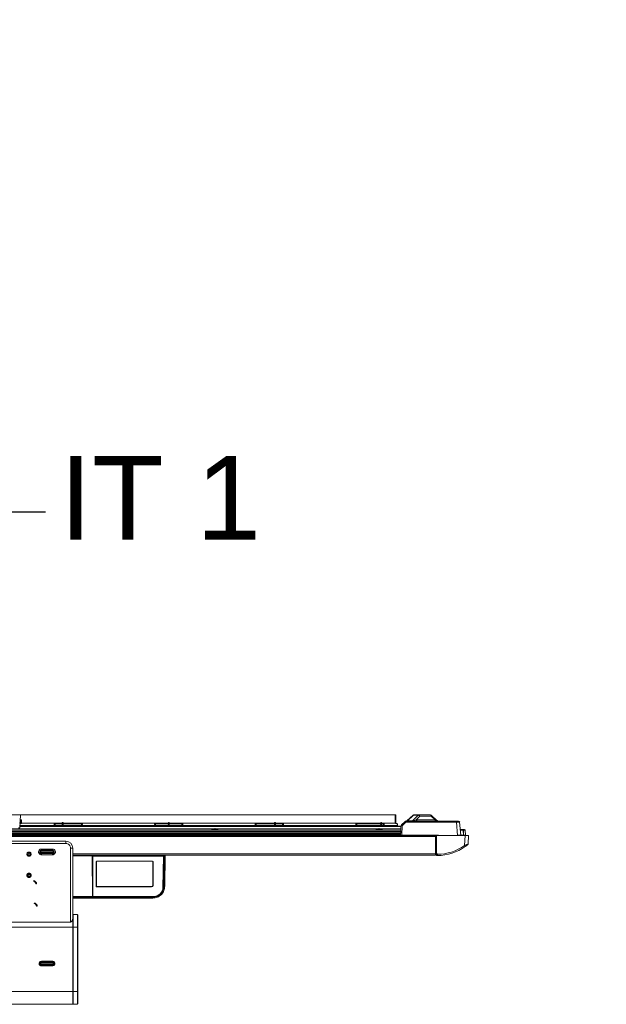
# Model space of a CAD drawing. Header units: millimetres. Extents: x 40090 to 187415, y -53271 to 40260.
# Tile 402 of 406: x 141892 to 142941, y 33499 to 35263. Entities that reach past the tile are written whole.
import ezdxf

# ---------------------------------------------------------------- set-up
doc = ezdxf.new("R2010")
doc.units = ezdxf.units.MM
for name, color, linetype in [('AVM_nárokLAN', 30, 'Continuous'), ('AVM_projekce', 240, 'Continuous'), ('AVM_reproduktor', 6, 'Continuous'), ('AVM_sp_230VAC', 170, 'Continuous')]:
    doc.layers.add(name, color=color, linetype=linetype)
doc.styles.add('AVM', font='arial.ttf')
doc.styles.get("Standard").update_dxf_attribs({"font": 'arial.ttf'})
doc.dimstyles.new('AVM-1_50', dxfattribs={"dimscale": 40, "dimtxt": 2.5, "dimasz": 2.5, "dimexe": 1.25, "dimexo": 0.625, "dimtad": 1, "dimdec": 0, "dimrnd": 1, "dimtxsty": 'AVM', "dimcen": 2.5, "dimclrd": 256, "dimclre": 256, "dimclrt": 256, "dimadec": 0, "dimazin": 0, "dimtfac": 1, "dimtdec": 0, "dimtmove": 0, "dimatfit": 3, "dimfxl": 0, "dimarcsym": 0})

# ---------------------------------------------------------------- blocks, each defined once
blk = doc.blocks.new('SB885ix-top')
at = {"linetype": 'Continuous', "lineweight": 15}
for p, q in [((811.6, 0), (35.8, 0)), ((812.8, 0), (811.6, 0)), ((811.6, -15.3), (811.6, 0)), ((812.8, 0), (812.8, -15.4)), ((138.8, -0.3), (140.8, -0.3)), ((140.8, -0.3), (139.6, -23.4)), ((140.1, -15.3), (140, -15.3)), ((140.1, -15.3), (140, -15.3)), ((140.1, -13.7), (140.1, -15.7)), ((140.1, -14.3), (140.1, -14.3)), ((140.1, -15.7), (142, -15.7)), ((142, -8.9), (140.3, -8.9)), ((142, -15.7), (142, -8.9)), ((215.6, -15.3), (142.8, -15.3)), ((215.6, -15.3), (142.8, -15.3)), ((143, -10), (143, -9.8)), ((143, -11.8), (143, -11.8)), ((143, -12.8), (143, -12.8)), ((143, -14.8), (143, -14.6)), ((143, -14.8), (143, -14.8)), ((201, -16.6), (201.2, -18.9)), ((215.6, -16.1), (202.9, -16.1)), ((202.9, -16.1), (202.9, -18.6)), ((215.5, -20.4), (215.6, -14.7)), ((217.1, -14), (215.6, -14)), ((217.2, -14.7), (215.6, -14.7)), ((217.3, -20.4), (217.2, -14.7)), ((405.6, -15.3), (217.2, -15.3)), ((405.6, -15.3), (217.2, -15.3)), ((249.9, -16.1), (217.2, -16.1)), ((249.9, -16.1), (249.9, -18.6)), ((251.6, -18.9), (251.7, -16.6)), ((381, -16.6), (381.2, -18.9)), ((405.6, -16.1), (382.9, -16.1)), ((382.9, -16.1), (382.9, -18.6)), ((405.5, -20.4), (405.6, -14.7)), ((407.1, -14), (405.6, -14)), ((407.1, -14.7), (405.6, -14.7)), ((407.2, -20.4), (407.1, -14.7)), ((595.6, -15.3), (407.2, -15.3)), ((595.6, -15.3), (407.2, -15.3)), ((429.9, -16.1), (407.2, -16.1)), ((429.9, -16.1), (429.9, -18.6)), ((431.6, -18.9), (431.7, -16.6)), ((561, -16.6), (561.1, -18.9)), ((595.6, -16.1), (562.9, -16.1)), ((562.9, -16.1), (562.9, -18.6)), ((595.5, -20.4), (595.6, -14.7)), ((597.1, -14), (595.6, -14)), ((597.1, -14.7), (595.6, -14.7)), ((597.2, -20.4), (597.1, -14.7)), ((785.6, -15.3), (597.1, -15.3)), ((785.6, -15.3), (597.1, -15.3)), ((609.9, -16.1), (597.2, -16.1)), ((609.9, -16.1), (609.9, -18.6)), ((611.6, -18.9), (611.7, -16.6)), ((741, -16.6), (741.1, -18.9)), ((785.6, -16.1), (742.9, -16.1)), ((742.9, -16.1), (742.9, -18.6)), ((785.5, -20.4), (785.6, -14.7)), ((787.1, -14), (785.6, -14)), ((787.1, -14.7), (785.6, -14.7)), ((787.2, -20.4), (787.1, -14.7)), ((811.7, -15.3), (787.1, -15.3)), ((811.7, -15.3), (787.1, -15.3)), ((789.9, -16.1), (787.2, -16.1)), ((789.9, -16.1), (789.9, -18.6)), ((791.6, -18.9), (791.7, -16.6)), ((811.7, -15.3), (811.7, -15.3)), ((815.4, -18.9), (815.2, -16.2)), ((815.7, -16.7), (815.9, -19.4)), ((829.4, -11.9), (822.7, -18.1)), ((824.1, -19.5), (830.8, -13.3)), ((831.1, -13.2), (831.1, -11.2)), ((921.2, -11.2), (831.1, -11.2)), ((831.1, -13.2), (921.2, -13.2)), ((843.6, -0.9), (832.6, -11)), ((832.6, -11), (832.6, -11)), ((833.3, -10.8), (844.3, -0.7)), ((842.4, -10.8), (833.3, -10.8)), ((852.6, -0.7), (842.4, -10.8)), ((844.3, -0.7), (852.6, -0.7)), ((853.6, -0.3), (845.3, -0.3)), ((849.2, -8.8), (855.4, -2.7)), ((882.9, -8.8), (849.2, -8.8)), ((874.4, -0.3), (853.6, -0.3)), ((855.4, -2.7), (876.2, -2.7)), ((886.6, -10.6), (876.2, -0.9)), ((876.2, -2.7), (882.9, -8.8)), ((921.2, -13.2), (921.2, -11.2)), ((924.9, -11.2), (921.2, -11.2)), ((921.2, -13.2), (923.3, -36.9)), ((928.9, -36.4), (926.9, -13.1)), ((55.8, -33.9), (821.4, -33.9)), ((821.5, -32.7), (55.9, -32.7)), ((56, -29.8), (821.6, -29.8)), ((56, -30.5), (821.6, -30.5)), ((56.1, -27.6), (821.7, -27.6)), ((486.4, -25.4), (56.2, -25.4)), ((821.9, -20.4), (139.7, -20.4)), ((139.7, -20.5), (821.9, -20.5)), ((139.7, -20.9), (821.9, -20.9)), ((821.9, -21.1), (139.7, -21.1)), ((139.8, -18.9), (201.2, -18.9)), ((155, -20.4), (155, -20.2)), ((155, -20.2), (155, -20.4)), ((157.8, -20.2), (157.8, -20.4)), ((157.8, -20.2), (157.8, -20.4)), ((201.2, -18.9), (201.2, -19)), ((201.2, -19), (215.6, -19)), ((217.2, -19), (251.6, -19)), ((251.6, -19), (251.6, -18.9)), ((251.6, -18.9), (381.2, -18.9)), ((381.2, -18.9), (381.2, -19)), ((381.2, -19), (405.6, -19)), ((405.1, -20.4), (405.2, -20.2)), ((405.2, -20.2), (405.1, -20.4)), ((407.2, -19), (431.6, -19)), ((407.6, -20.2), (407.6, -20.4)), ((407.6, -20.2), (407.6, -20.4)), ((431.6, -19), (431.6, -18.9)), ((431.6, -18.9), (561.1, -18.9)), ((483.7, -26.3), (493.8, -26.3)), ((780.4, -25.4), (491.2, -25.4)), ((561.1, -18.9), (561.2, -19)), ((561.2, -19), (595.5, -19)), ((597.2, -19), (611.6, -19)), ((611.6, -19), (611.6, -18.9)), ((611.6, -18.9), (741.1, -18.9)), ((655, -20.2), (655, -20.4)), ((657.8, -20.2), (657.8, -20.4)), ((741.1, -18.9), (741.1, -19)), ((741.1, -19), (785.5, -19)), ((777.7, -26.3), (787.8, -26.3)), ((821.7, -25.4), (785.2, -25.4)), ((787.2, -19), (791.6, -19)), ((791.6, -19), (791.6, -18.9)), ((791.6, -18.9), (815.4, -18.9)), ((815.4, -18.9), (815.4, -18.9)), ((815.5, -20.4), (815.4, -18.9)), ((815.9, -19.4), (815.9, -20.4)), ((821.6, -29.8), (821.3, -36.6)), ((821.9, -19.9), (821.6, -28.5)), ((821.6, -28.5), (821.6, -29.6)), ((823.4, -36.6), (824, -19.9)), ((933, -26.5), (928.5, -26.5)), ((933, -26.5), (933, -27.4)), ((933.5, -26.5), (933, -26.5)), ((933.8, -36.5), (933, -27.4)), ((933, -27.4), (933.5, -27.4)), ((933.5, -26.5), (933.5, -27.4)), ((935.8, -26.5), (933.5, -26.5)), ((933.5, -27.4), (933.9, -36.5)), ((935.8, -26.5), (935.8, -26.5)), ((935.8, -26.5), (935.8, -26.5)), ((936.8, -27.4), (936.8, -27.5)), ((937.2, -36.4), (936.8, -27.4)), ((936.8, -27.5), (937.3, -36.4)), ((936.8, -27.5), (936.8, -27.5)), ((883.8, -36.9), (51.7, -36.9)), ((883.8, -39), (51.7, -39)), ((821.4, -36.1), (54.3, -36.1)), ((78.2, -51.5), (222.4, -51.5)), ((79.2, -47.5), (222.4, -47.5)), ((222.4, -51.5), (222.4, -47.5)), ((821.3, -36.6), (823.4, -36.6)), ((823.4, -36.6), (888.8, -36.6)), ((883.8, -36.9), (883.8, -36.6)), ((883.8, -39), (883.8, -36.9)), ((883.8, -38.1), (884.6, -38.1)), ((883.8, -70.2), (883.8, -39)), ((884.6, -38.1), (884.6, -65.4)), ((885, -36.9), (885, -36.6)), ((885, -36.9), (885, -65.5)), ((885.5, -36.9), (885, -36.9)), ((885.5, -65.5), (885.5, -36.9)), ((936.5, -36.9), (885.5, -36.9)), ((887, -36.6), (887, -36.9)), ((888.8, -36.6), (888.8, -36.9)), ((936.5, -36.9), (935.6, -55.1)), ((942.9, -36.9), (936.5, -36.9)), ((942.1, -51.8), (942.9, -36.9)), ((158.5, -67.5), (154, -67.5)), ((178.4, -61.3), (198.3, -61.3)), ((178.4, -61.3), (178.4, -63.6)), ((178.4, -63.6), (198.3, -63.6)), ((178.4, -64.9), (198.3, -64.9)), ((198.3, -65.1), (178.4, -65.1)), ((178.4, -67.8), (198.3, -67.8)), ((198.3, -68.1), (178.4, -68.1)), ((198.3, -69.3), (178.4, -69.3)), ((178.4, -71.7), (178.4, -69.3)), ((198.3, -61.3), (198.3, -63.6)), ((198.3, -69.3), (198.3, -71.7)), ((230.4, -192.1), (230.4, -59.5)), ((230.4, -59.5), (234.4, -59.5)), ((234.4, -186), (234.4, -59.5)), ((883.8, -70.2), (234.4, -70.2)), ((883.8, -69.1), (884.8, -69.1)), ((883.8, -72.3), (883.8, -70.2)), ((885, -65.5), (885, -65.5)), ((885, -65.5), (885.3, -70.7)), ((885.8, -70.7), (885.5, -65.5)), ((941.3, -53.5), (936.9, -56.8)), ((198.3, -71.7), (178.4, -71.7)), ((883.8, -72.3), (234.4, -72.3)), ((234.4, -73.3), (269.3, -73.3)), ((269.3, -73.6), (234.4, -73.6)), ((269.4, -72.3), (269.3, -73.3)), ((269.3, -73.6), (269.6, -146.6)), ((269.6, -146.5), (269.3, -74.4)), ((269.4, -72.7), (269.4, -72.3)), ((269.4, -73.9), (269.4, -72.7)), ((269.5, -74.4), (269.8, -146.4)), ((270, -74.4), (269.5, -74.4)), ((269.6, -72.3), (269.6, -72.7)), ((269.6, -72.7), (269.6, -72.9)), ((269.6, -72.7), (270.1, -72.7)), ((269.6, -72.9), (269.6, -74.1)), ((270.1, -72.9), (269.6, -72.9)), ((269.6, -74.1), (270, -74.1)), ((270, -74.1), (270.1, -72.9)), ((270, -74.1), (270, -74.4)), ((270, -146.4), (270, -74.4)), ((270.1, -72.7), (270.1, -72.3)), ((270.2, -73.2), (270.2, -72.3)), ((270.2, -73), (270.2, -73.7)), ((270.2, -73.2), (396.9, -73.2)), ((396.9, -73.9), (270.2, -73.9)), ((270.2, -146.6), (270.2, -73.9)), ((270.2, -74.9), (270.2, -146.5)), ((276.3, -84.3), (276.3, -127.9)), ((276.5, -84.4), (276.3, -84.3)), ((276.5, -127.4), (276.5, -84.4)), ((276.8, -84.3), (276.8, -127.4)), ((377.1, -83), (277.6, -83)), ((277.6, -83), (277.9, -83.1)), ((277.9, -83.1), (376.9, -83.1)), ((277.9, -83.1), (277.9, -83.2)), ((376.9, -83.2), (277.9, -83.2)), ((376.9, -83.1), (377.1, -83)), ((376.9, -83.1), (376.9, -83.2)), ((378, -126.1), (378, -84.3)), ((378.5, -84.3), (378.2, -84.4)), ((378.2, -84.4), (378.2, -126.1)), ((378.5, -126.5), (378.5, -84.3)), ((395.8, -130.1), (396.9, -73.9)), ((396.1, -130.1), (397.2, -73.8)), ((396.4, -129.2), (397.4, -77.2)), ((397.4, -77.3), (396.4, -129.3)), ((396.5, -130.2), (397.4, -78.1)), ((396.9, -73.2), (396.8, -72.3)), ((397.2, -73.5), (397, -72.3)), ((397.1, -77.2), (397.4, -77.2)), ((397.2, -73.5), (397.2, -73.5)), ((397.2, -73.8), (397.2, -73.8)), ((397.4, -77.3), (397.5, -72.4)), ((397.4, -78.1), (397.5, -73.8)), ((397.4, -77.2), (397.4, -77.3)), ((397.4, -78.1), (397.4, -77.3)), ((397.4, -77.3), (397.4, -77.3)), ((397.5, -72.3), (397.5, -72.4)), ((397.5, -72.4), (397.5, -73.2)), ((397.5, -73.2), (397.8, -73.2)), ((397.8, -73.8), (397.5, -73.8)), ((397.8, -73.2), (397.9, -72.3)), ((398.2, -130.2), (399.2, -75.3)), ((399.7, -75.1), (398.7, -130)), ((400.1, -72.5), (399.1, -127.7)), ((400.1, -72.5), (399.7, -75.1)), ((883.8, -71), (884.9, -71)), ((887, -70.7), (885.8, -70.7)), ((885.9, -72.9), (887, -72.9)), ((887, -70.7), (887, -72.9)), ((164.2, -118.5), (166, -118.5)), ((164.2, -119.2), (164.2, -118.5)), ((165.7, -119.2), (164.2, -119.2)), ((168.7, -122.2), (165.7, -119.2)), ((166, -118.5), (169.4, -121.9)), ((168.7, -123.7), (168.7, -122.2)), ((169.4, -121.9), (169.4, -123.7)), ((169.4, -123.7), (168.7, -123.7)), ((276.3, -127.9), (276.5, -127.4)), ((277.9, -128.7), (277.6, -129.2)), ((277.6, -129.2), (375.7, -129.2)), ((277.9, -128.5), (375.5, -128.5)), ((277.9, -128.5), (277.9, -128.7)), ((375.5, -128.7), (277.9, -128.7)), ((375.5, -128.5), (375.5, -128.7)), ((375.7, -129.2), (375.5, -128.7)), ((378.2, -126.1), (378.5, -126.5)), ((396.4, -129.3), (396.4, -129.2)), ((396.4, -129.3), (396.5, -130.2)), ((398.4, -132.6), (398.8, -130.4)), ((399.1, -127.7), (398.7, -130)), ((399.1, -127.7), (398.8, -130.4)), ((165.4, -159.2), (165.4, -158.5)), ((165.4, -158.5), (167.2, -158.5)), ((167.2, -158.5), (170.6, -161.9)), ((234.4, -146.6), (269.6, -146.6)), ((234.4, -146.8), (269.6, -146.8)), ((234.4, -147.2), (269.6, -147.2)), ((234.4, -148.8), (269.6, -148.8)), ((234.4, -149.1), (269.6, -149.1)), ((267.9, -146.8), (267.9, -146.9)), ((269.6, -146.9), (267.9, -146.9)), ((268.5, -146.9), (268.5, -146.8)), ((268.5, -146.8), (268.5, -146.9)), ((269.6, -146.8), (269.6, -146.5)), ((270, -146.7), (269.6, -146.7)), ((269.6, -147.2), (269.6, -146.9)), ((269.6, -147.2), (269.6, -148.8)), ((269.6, -147.6), (270, -147.6)), ((269.8, -146.4), (270, -146.4)), ((270, -147.6), (270, -146.7)), ((270, -147.6), (270, -147.6)), ((270.2, -146.5), (270.2, -146.8)), ((270.2, -146.6), (378.1, -146.6)), ((270.2, -146.8), (378.1, -146.8)), ((270.3, -147.1), (270.2, -146.8)), ((270.2, -146.8), (270.2, -147.9)), ((270.2, -148.9), (270.2, -147.8)), ((270.2, -148.9), (270.2, -147.9)), ((270.2, -147.9), (270.2, -147.9)), ((270.2, -149.1), (270.2, -148.9)), ((270.2, -149.1), (378.1, -149.1)), ((270.3, -147.1), (378.1, -147.1)), ((270.3, -147.1), (270.3, -148.8)), ((270.3, -148.8), (378.1, -148.8)), ((378.1, -146.8), (378.1, -146.6)), ((378.1, -146.8), (378.1, -147.1)), ((378.1, -149.1), (378.1, -148.8)), ((166.9, -159.2), (165.4, -159.2)), ((169.9, -162.2), (166.9, -159.2)), ((169.9, -163.7), (169.9, -162.2)), ((170.6, -163.7), (169.9, -163.7)), ((170.6, -161.9), (170.6, -163.7)), ((78.2, -192.1), (230.4, -192.1)), ((234.5, -178.5), (234.4, -178.5)), ((235, -179), (234.5, -179)), ((242.9, -178.9), (235, -178.5)), ((235, -178.5), (235, -201.5)), ((242.9, -178.9), (242.9, -201.5)), ((234.5, -201.5), (78.3, -201.5)), ((234.5, -201.5), (234.5, -316.5)), ((234.5, -201.5), (235, -201.5)), ((234.5, -201.5), (234.5, -316.5)), ((235, -201.5), (242.9, -201.5)), ((235, -316.5), (235, -201.5)), ((242.9, -201.5), (242.9, -316.5)), ((243.4, -201.5), (242.9, -201.5)), ((243.4, -201.5), (243.4, -316.5)), ((178.4, -262.5), (198.3, -262.5)), ((178.4, -262.5), (178.4, -263.6)), ((178.4, -263.6), (198.3, -263.6)), ((198.3, -262.5), (198.3, -263.6)), ((178.4, -265), (198.3, -265)), ((198.3, -265.1), (178.4, -265.1)), ((178.4, -267.8), (198.3, -267.8)), ((198.3, -267.9), (178.4, -267.9)), ((198.3, -269.3), (178.4, -269.3)), ((178.4, -269.3), (178.4, -270.5)), ((198.3, -270.5), (178.4, -270.5)), ((198.3, -270.5), (198.3, -269.3)), ((234.5, -316.5), (-189.7, -316.5)), ((235, -316.5), (234.5, -316.5)), ((242.9, -316.5), (235, -316.5)), ((235, -316.5), (235, -339.5)), ((242.9, -316.5), (242.9, -339)), ((242.9, -316.5), (243.4, -316.5)), ((234.5, -339.5), (-189.7, -339.5)), ((234.5, -339), (235, -339)), ((235, -339.5), (242.9, -339))]:
    blk.add_line(p, q, dxfattribs=at)
at = {"linetype": 'Continuous', "lineweight": 15, "flags": 128}
for points in [[(215.6, -14.7), (215.6, -14.5), (215.6, -14.4), (215.6, -14.2), (215.6, -14.1), (215.6, -14), (215.6, -14), (215.6, -14)], [(217.1, -14), (217.1, -14), (217.1, -14), (217.1, -14.1), (217.1, -14.2), (217.1, -14.4), (217.1, -14.5), (217.2, -14.7)], [(405.6, -14.7), (405.6, -14.5), (405.6, -14.4), (405.6, -14.2), (405.6, -14.1), (405.6, -14), (405.6, -14), (405.6, -14)], [(407.1, -14), (407.1, -14), (407.1, -14), (407.1, -14.1), (407.1, -14.2), (407.1, -14.4), (407.1, -14.5), (407.1, -14.7)], [(595.6, -14.7), (595.6, -14.5), (595.6, -14.4), (595.6, -14.2), (595.6, -14.1), (595.6, -14), (595.6, -14), (595.6, -14)], [(597.1, -14), (597.1, -14), (597.1, -14), (597.1, -14.1), (597.1, -14.2), (597.1, -14.4), (597.1, -14.5), (597.1, -14.7)], [(785.6, -14.7), (785.6, -14.5), (785.6, -14.4), (785.6, -14.2), (785.6, -14.1), (785.6, -14), (785.6, -14), (785.6, -14)], [(787.1, -14), (787.1, -14), (787.1, -14), (787.1, -14.1), (787.1, -14.2), (787.1, -14.4), (787.1, -14.5), (787.1, -14.7)], [(488.3, -24.7), (488.3, -24.8), (488.3, -24.8), (488.3, -24.9), (488.3, -24.9), (488.3, -25), (488.3, -25.1), (488.3, -25.2), (488.3, -25.3)], [(489.2, -25.3), (489.3, -25.2), (489.3, -25.1), (489.3, -25), (489.3, -24.9), (489.3, -24.9), (489.3, -24.8), (489.3, -24.8), (489.3, -24.7)], [(655, -20.4), (655, -20.3), (655, -20.2)], [(657.8, -20.2), (657.8, -20.3), (657.8, -20.4)], [(782.3, -24.7), (782.3, -24.8), (782.3, -24.8), (782.3, -24.9), (782.3, -24.9), (782.3, -25), (782.3, -25.1), (782.3, -25.2), (782.3, -25.3)], [(783.2, -25.3), (783.2, -25.2), (783.3, -25.1), (783.3, -25), (783.3, -24.9), (783.3, -24.9), (783.3, -24.8), (783.3, -24.8), (783.3, -24.7)], [(933.2, -36.6), (933.2, -36.6), (933.2, -36.6), (933.2, -36.6), (933.2, -36.6), (933.2, -36.6), (933.3, -36.7), (933.3, -36.7), (933.3, -36.7)], [(933.8, -36.5), (933.8, -36.5), (933.8, -36.5), (933.8, -36.6), (933.8, -36.6), (933.8, -36.7), (933.8, -36.7), (933.8, -36.7), (933.8, -36.8)], [(934.4, -36.7), (934.4, -36.7), (934.4, -36.7), (934.4, -36.6), (934.4, -36.6), (934.4, -36.6), (934.4, -36.6), (934.4, -36.6), (934.4, -36.6)], [(935.6, -36.7), (935.6, -36.7), (935.6, -36.7), (935.6, -36.7), (935.6, -36.7)], [(884.6, -65.4), (884.7, -67.5), (884.8, -69.1)], [(885.3, -70.7), (885.3, -71.1), (885.3, -71.4), (885.3, -71.7), (885.3, -71.9), (885.3, -72.1), (885.3, -72.3), (885.3, -72.4), (885.3, -72.4)], [(885.9, -72.9), (885.9, -72.9), (885.8, -72.7), (885.8, -72.5), (885.8, -72.3), (885.8, -71.9), (885.8, -71.6), (885.8, -71.2), (885.8, -70.7)]]:
    blk.add_lwpolyline(points, dxfattribs=at)
at = {"linetype": 'Continuous', "lineweight": 15}
for centre, radius, start, end in [((142, -9.9), 1, 5.7103, 90), ((142, -14.7), 1, 270, 354.2763), ((815.3, -16.7), 0.491, 3.9411, 91.1508), ((831.1, -13.8), 2.54, 90, 133), ((815.4, -27), 20.6, 41.6493, 47.1484), ((831.1, -13.7), 0.508, 90, 133), ((833.2, -11.8), 0.993, 85.8959, 128.3937), ((841.4, -9.8), 1.46, 271.3722, 315.3944), ((845.3, -2.8), 2.54, 90, 132.6564), ((844.2, -1.7), 0.984, 85.7742, 130.9269), ((845.3, -1.7), 1.46, 91.3748, 135.3918), ((851.4, -9), 2.22, 174.2103, 259.1729), ((853.7, -1.7), 1.46, 91.3737, 135.3928), ((852.3, -4.2), 3.49, 25.4842, 84.141), ((853.2, -2.4), 2.22, 354.2129, 79.1721), ((874.4, -2.8), 2.54, 47.3436, 90), ((874, -2.4), 2.22, 354.2129, 79.1721), ((875, -1.8), 1.5, 327.0118, 37.7763), ((885.1, -9), 2.22, 174.2103, 259.1729), ((888.3, -8.7), 2.54, 225.5533, 270), ((924.9, -13.3), 2.03, 5, 90), ((484.1, -27), 0.762, 123.5573, 236.4427), ((488.8, -29.2), 4.52, 119.841, 140.6028), ((488.8, -29.2), 4.53, 96.5283, 119.537), ((484, -27.3), 3.28, 38.5881, 39.0183), ((488.8, -31), 5.72, 85.3039, 94.6961), ((488.8, -29.2), 4.53, 60.463, 83.4717), ((488.8, -29.2), 4.52, 39.3972, 60.159), ((493.6, -27.3), 3.28, 140.9817, 141.4119), ((493.4, -27), 0.762, 303.5573, 56.4427), ((778.1, -27), 0.762, 123.5573, 236.4427), ((782.8, -29.2), 4.52, 119.841, 140.6028), ((782.8, -29.2), 4.53, 96.5269, 119.5373), ((784.2, -22.3), 4.73, 218.5462, 218.8439), ((782.8, -31), 5.72, 85.3042, 94.6958), ((782.8, -29.2), 4.53, 60.4609, 83.4737), ((782.8, -29.2), 4.52, 39.3972, 60.159), ((783.5, -24.1), 1.93, 320.832, 321.5615), ((787.4, -27), 0.762, 303.5573, 56.4427), ((824.5, -20), 2.54, 133, 178), ((822.9, -34.5), 14.6, 86.013, 93.987), ((808.7, -33.3), 20.7, 41.6511, 47.1467), ((824.5, -19.9), 0.508, 133, 178), ((928.5, -26), 0.508, 185, 270), ((935.8, -27.5), 1.02, 3, 90), ((935.8, -27.5), 1.02, 3, 90), ((936.8, -27.5), 0.0643, 68.6034, 91.3568), ((222.4, -59.5), 12, 0, 90), ((926.7, -36.5), 0.429, 170.8855, 249.4394), ((929.4, -36.4), 0.508, 185.0859, 239.101), ((929.4, -36.4), 0.507, 184.9974, 232.4614), ((933.8, -45.5), 9.05, 101.5995, 106.6843), ((933.8, -45.6), 9.13, 95.1703, 101.4653), ((930.7, -36.9), 1.3, 10.6615, 11.3869), ((933.8, -45.9), 9.22, 86.6015, 93.3985), ((953.1, -36.3), 19.2, 180.5957, 181.2895), ((933.8, -45.6), 9.13, 78.5347, 84.8297), ((936.7, -36.4), 1.98, 180.7967, 185.4485), ((933.8, -45.5), 9.05, 73.3157, 78.4005), ((937.7, -36.4), 0.508, 183, 270), ((937.8, -36.4), 0.508, 183, 270), ((939.8, -51.7), 2.31, 309.3605, 357), ((885.1, -65.5), 0.123, 179.4843, 182.5767), ((887, 12.5), 83.2, 270, 305.712), ((887, 12.6), 85.5, 270, 305.712), ((950.4, -45.1), 17.9, 213.9948, 221.0849), ((269.5, -74.6), 0.21, 78.0414, 138.041), ((269.6, -72.7), 0.195, 181.8378, 271.372), ((269.5, -71.7), 0.984, 261.1708, 272.8531), ((269.5, -73.9), 0.195, 181.8557, 271.3626), ((270, -74.3), 0.195, 1.6606, 91.3573), ((270.1, -74.2), 0.21, 257.8632, 317.8949), ((270.1, -73.1), 0.205, 42.3788, 90.1695), ((276.7, -84.7), 0.43, 86.2606, 118.0606), ((378, -84.7), 0.43, 61.9394, 93.7394), ((396.9, -73.5), 0.288, 9.8283, 92.5021), ((397, -73.6), 0.302, 255.7885, 318.3085), ((345, -72.8), 52.8, 358.842, 359.5222), ((399.3, -74.7), 0.551, 258.0946, 314.4674), ((885.5, -68.3), 2.44, 264.0446, 275.9554), ((885.5, -69.2), 1.83, 264.0477, 275.9534), ((885.9, -72.4), 0.508, 183, 270), ((276.7, -127.8), 0.43, 86.2625, 118.0587), ((378, -126.5), 0.43, 61.935, 93.7437), ((395.9, -129.9), 0.302, 255.7825, 318.3145), ((398.3, -129.6), 0.551, 258.0968, 314.463), ((270.1, -146.2), 0.235, 260.031, 312.1397), ((242.9, -179.4), 0.5, 0, 87), ((242.9, -338.5), 0.5, 273, 0)]:
    blk.add_arc(centre, radius, start, end, dxfattribs=at)
for centre, major_axis, ratio, start_param, end_param in [((202.9, -16.6), (1.85, 0), 0.267976, 1.570796, 3.155636), ((249.9, -16.6), (1.85, 0), 0.267976, 6.269142, 7.853982), ((382.9, -16.6), (1.85, 0), 0.267976, 1.570796, 3.155636), ((429.9, -16.6), (1.85, 0), 0.267976, 6.269142, 7.853982), ((562.9, -16.6), (1.85, 0), 0.267976, 1.570796, 3.155636), ((609.9, -16.6), (1.85, 0), 0.267976, 6.269142, 7.853982), ((742.9, -16.6), (1.85, 0), 0.267976, 1.570796, 3.155636), ((789.9, -16.6), (1.85, 0), 0.267976, 6.269142, 7.853982), ((811.7, -16.2), (3.5, 0), 0.258488, 0.013546, 1.570796), ((832.5, -8.7), (0.37, 2.53), 0.699475, 3.243812, 3.837224), ((847.7, -8.7), (5.54, 2.01), 0.112558, 3.422598, 4.949992), ((880.8, -8.7), (5.87, -2.03), 0.09456, 0.213545, 1.241013), ((921.2, -13.3), (5.72, 0.18), 0.012322, 0.000695, 1.568449), ((156.4, -21.3), (6.13, 0), 0.184431, 1.797068, 2.25388), ((156.4, -21.3), (6.13, 0), 0.184431, 0.887713, 1.344525), ((286.4, -21.3), (7.45, 0), 0.184439, 1.570796, 2.426796), ((286.4, -21.3), (7.45, 0), 0.184439, 0.714797, 1.570796), ((406.4, -21.3), (6.26, 0), 0.184434, 1.768688, 2.283224), ((406.4, -21.3), (6.26, 0), 0.184434, 0.858369, 1.372904), ((526.4, -21.3), (7.45, 0), 0.184439, 1.570796, 2.426796), ((526.4, -21.3), (7.45, 0), 0.184439, 0.714797, 1.570796), ((656.4, -21.3), (6.13, 0), 0.184431, 1.797068, 2.25388), ((656.4, -21.3), (6.13, 0), 0.184431, 0.887713, 1.344525), ((766.4, -21.3), (7.45, 0), 0.184439, 1.570796, 2.426796), ((766.4, -21.3), (7.45, 0), 0.184439, 0.714797, 1.570796), ((815.4, -19.4), (0.499, 0.026), 0.976146, 0, 1.519306), ((933, -27.5), (4.85, -0.09), 0.010855, 1.576507, 3.142742), ((933.5, -27.5), (3.3, 0.05), 0.01606, 0.000583, 1.56864), ((923.2, -36.4), (5.74, -0.04), 0.003063, 5.284737, 6.213114), ((933.9, -36.4), (3.31, -0.03), 0.008011, 4.955034, 6.28367), ((885.5, -65.4), (0.508, 0.01), 0.052316, 3.143304, 4.711362), ((885.5, -65.4), (0.508, 0.017), 0.052298, 3.14262, 4.710677), ((269.3, -73.5), (0, 0.2), 0.008726, 0.331611, 1.902408), ((269.4, -74.3), (0, 0.4), 0.008726, 0.331611, 1.902408), ((269.6, -74.3), (0, 0.2), 0.017451, 0.331607, 1.902404), ((270.1, -72.7), (0.001, 0.2), 0.017561, 3.473311, 4.660135), ((270.2, -73.7), (-0.002, 0.5), 0.008781, 4.38075, 5.951546), ((277.9, -84.6), (1.4, -0.98), 0.848886, 2.25905, 3.676576), ((278.1, -84.6), (1.32, -1), 0.876404, 2.288626, 3.706152), ((278.1, -84.5), (1.17, -0.82), 0.848886, 2.25905, 3.676576), ((376.7, -84.6), (1.32, 1), 0.876404, 5.718626, 7.136152), ((376.7, -84.5), (1.17, 0.82), 0.848886, 5.748201, 7.165728), ((376.9, -84.6), (1.4, 0.98), 0.848886, 5.748201, 7.165728), ((396.9, -73.7), (0, 0.5), 0.02096, 4.380784, 5.95158), ((396.9, -76.9), (0.5, -0.009), 0.317264, 5.193955, 6.022746), ((397.2, -73.7), (0, 0.2), 0.0524, 4.380824, 5.951621), ((397.5, -73.7), (0.006, 0.5), 0.022338, 4.380699, 5.899135), ((397.7, -75.1), (2, -0.05), 0.941224, 0.007788, 1.575846), ((397.7, -75.3), (1.5, 0.04), 0.945363, 6.242238, 7.810295), ((277.9, -127.6), (1.4, 0.98), 0.848886, 2.606609, 4.024135), ((278.1, -127.2), (1.47, 0.67), 0.888608, 2.776864, 4.19439), ((278.1, -127.2), (1.17, 0.82), 0.848886, 2.606609, 4.024135), ((375, -125.6), (2.57, -1.79), 0.848886, 5.400643, 6.818169), ((375, -125.7), (2.86, -1.7), 0.870019, 5.331191, 6.748717), ((375.2, -126.1), (2.8, -1.96), 0.848886, 5.400643, 6.818169), ((378.1, -129.7), (18, 0), 0.944412, 4.71006, 6.262955), ((378.1, -129.8), (17.7, 0), 0.944374, 4.712389, 5.556294), ((378.1, -129.8), (17.7, 0), 0.944374, 5.556294, 6.265284), ((269.8, -146.5), (0.2, 0), 0.325567, 1.570796, 3.133392), ((269.6, -146.5), (0, 0.3), 0.008726, 1.902408, 3.473204), ((269.6, -148.6), (-0.001, 0.5), 0.008251, 3.141569, 4.380753), ((270, -146.8), (0.25, 0), 0.342072, 0.008727, 1.570796), ((270, -147.9), (-0.004, 0.316), 0.791779, 4.703753, 6.265823), ((270.2, -146.5), (-0.001, 0.3), 0.008781, 2.809954, 4.38075), ((270.2, -148.6), (-0.001, 0.5), 0.008251, 2.862317, 4.380753)]:
    blk.add_ellipse(centre, major_axis=major_axis, ratio=ratio, start_param=start_param, end_param=end_param, dxfattribs=at)
for points, knots in [([(143, -9.8), (143, -9.8), (143, -9.8), (143, -9.8), (143, -9.8)], [0, 0, 0, 0, 0.999285, 1, 1, 1, 1]), ([(143, -11.8), (143, -11.6), (143, -11.1), (143, -10.6), (143, -10.2), (143, -10), (143, -10)], [0, 0, 0, 0, 0.244745, 0.500004, 0.755237, 1, 1, 1, 1]), ([(143, -12.8), (143, -12.6), (143, -12.3), (143, -12), (143, -11.8)], [0, 0, 0, 0, 0.499998, 1, 1, 1, 1]), ([(143, -14.6), (143, -14.6), (143, -14.5), (143, -14), (143, -13.5), (143, -13), (143, -12.8)], [0, 0, 0, 0, 0.244764, 0.499995, 0.755254, 1, 1, 1, 1]), ([(815.7, -16.7), (815.7, -16.5), (815.6, -16.3), (815.3, -16), (814.8, -15.7), (814, -15.5), (813, -15.4), (812.2, -15.3), (811.8, -15.3), (811.7, -15.3)], [0, 0, 0, 0, 0.113702, 0.232824, 0.389968, 0.593722, 0.785667, 0.962086, 1, 1, 1, 1]), ([(832.6, -11), (832.6, -11.1), (832.4, -11.2), (832.3, -11.2), (832.3, -11.2), (832.3, -11.2)], [0, 0, 0, 0, 0.210414, 0.667124, 1, 1, 1, 1]), ([(139.6, -23.4), (139.6, -23.4), (139.6, -23.4), (139.4, -23.4), (139.2, -23.4), (138.8, -23.4), (138.3, -23.4), (137.8, -23.4), (137.6, -23.4)], [0, 0, 0, 0, 0.149599, 0.295325, 0.437209, 0.575268, 0.781989, 1, 1, 1, 1]), ([(928.2, -27.4), (928.2, -27.4), (928.1, -27.3), (928.2, -27), (928.3, -26.6), (928.5, -26.5), (928.5, -26.5)], [0, 0, 0, 0, 0.003551, 0.275196, 0.678398, 1, 1, 1, 1]), ([(230.4, -59.5), (230.3, -58.5), (230.1, -56.9), (229.1, -55.1), (228.1, -53.8), (226.8, -52.8), (224.9, -51.8), (223.4, -51.6), (222.4, -51.5)], [0, 0, 0, 0, 0.239457, 0.36836, 0.499999, 0.631639, 0.760543, 1, 1, 1, 1]), ([(885, -38.1), (885, -38.1), (885, -38.1), (884.9, -38.1), (884.8, -38.1), (884.7, -38.1), (884.6, -38.1), (884.6, -38.1)], [0, 0, 0, 0, 0.214994, 0.43004, 0.645011, 0.859701, 1, 1, 1, 1]), ([(926.3, -36.4), (926, -36.4), (925.4, -36.5), (924.8, -36.8), (924.5, -36.9)], [0, 0, 0, 0, 0.601342, 1, 1, 1, 1]), ([(928.9, -36.4), (928.9, -36.4), (928.9, -36.4), (928.9, -36.4), (928.9, -36.4)], [0, 0, 0, 0, 0.514171, 1, 1, 1, 1]), ([(933.8, -36.5), (933.4, -36.5), (932.6, -36.5), (931.4, -36.5), (930.2, -36.5), (929.4, -36.5), (929, -36.5), (929, -36.5), (928.9, -36.5)], [0, 0, 0, 0, 0.132599, 0.347428, 0.499113, 0.71116, 0.926076, 1, 1, 1, 1]), ([(931.8, -36.8), (931.6, -36.8), (931, -36.8), (930.1, -36.8), (929.3, -36.8), (929.1, -36.8), (929.1, -36.8)], [0, 0, 0, 0, 0.110211, 0.409089, 0.707321, 1, 1, 1, 1]), ([(933.2, -36.6), (933.2, -36.6), (933.2, -36.5), (933.2, -36.5), (933.1, -36.5), (933, -36.5), (933, -36.6), (933, -36.6)], [0, 0, 0, 0, 0.218973, 0.437861, 0.655601, 0.873017, 1, 1, 1, 1]), ([(933.9, -36.5), (933.9, -36.5), (933.9, -36.5), (933.8, -36.5), (933.8, -36.5)], [0, 0, 0, 0, 0.3167123, 1, 1, 1, 1]), ([(934.7, -36.4), (934.5, -36.4), (934.2, -36.4), (934, -36.5), (933.9, -36.5)], [0, 0, 0, 0, 0.888891, 1, 1, 1, 1]), ([(934.6, -36.6), (934.6, -36.6), (934.5, -36.5), (934.5, -36.5), (934.4, -36.5), (934.4, -36.5), (934.4, -36.6), (934.4, -36.6)], [0, 0, 0, 0, 0.2188501, 0.4378709, 0.6556099, 0.872883, 1, 1, 1, 1]), ([(942.1, -51.8), (942.1, -51.9), (942, -51.9), (941.2, -52.4), (939.9, -53), (937.9, -54), (936.3, -54.7), (935.6, -55.1)], [0, 0, 0, 0, 0.160898, 0.317501, 0.517406, 0.767714, 1, 1, 1, 1]), ([(152.5, -70.5), (152.6, -70), (152.7, -69), (153.6, -67.8), (154.8, -66.9), (156.3, -66.6), (157.8, -66.9), (159, -67.8), (159.9, -69), (160, -70), (160, -70.5)], [0, 0, 0, 0, 0.125, 0.25, 0.375, 0.5, 0.625, 0.75, 0.875, 1, 1, 1, 1]), ([(160, -70.5), (160, -71), (159.9, -72), (159, -73.2), (157.8, -74.1), (156.3, -74.3), (154.8, -74.1), (153.6, -73.2), (152.7, -72), (152.6, -71), (152.5, -70.5)], [0, 0, 0, 0, 0.125, 0.2499996, 0.3749997, 0.5000004, 0.6249998, 0.7499999, 0.8750002, 1, 1, 1, 1]), ([(154.4, -70.5), (154.4, -70.2), (154.5, -69.8), (154.9, -69.1), (155.5, -68.7), (156.3, -68.5), (157, -68.7), (157.7, -69.1), (158.1, -69.8), (158.2, -70.2), (158.2, -70.5)], [0, 0, 0, 0, 0.125, 0.25, 0.375002, 0.5, 0.625, 0.75, 0.875, 1, 1, 1, 1]), ([(158.2, -70.5), (158.2, -70.7), (158.1, -71.2), (157.7, -71.9), (157, -72.3), (156.3, -72.4), (155.5, -72.3), (154.9, -71.9), (154.5, -71.2), (154.4, -70.7), (154.4, -70.5)], [0, 0, 0, 0, 0.125, 0.25, 0.375, 0.5, 0.624998, 0.75, 0.875, 1, 1, 1, 1]), ([(178.4, -71.7), (177.8, -71.6), (176.4, -71.4), (174.7, -70.2), (173.6, -68.5), (173.1, -66.5), (173.6, -64.5), (174.7, -62.8), (176.4, -61.6), (177.8, -61.4), (178.4, -61.3)], [0, 0, 0, 0, 0.125, 0.25, 0.375, 0.5, 0.625, 0.75, 0.875, 1, 1, 1, 1]), ([(178.4, -69.3), (178.1, -69.3), (177.3, -69.2), (176.4, -68.6), (175.7, -67.6), (175.5, -66.5), (175.7, -65.4), (176.4, -64.4), (177.3, -63.8), (178.1, -63.7), (178.4, -63.6)], [0, 0, 0, 0, 0.125, 0.25, 0.375, 0.5, 0.625, 0.749999, 0.875, 1, 1, 1, 1]), ([(178.4, -68.1), (178.2, -68), (177.8, -68), (177.3, -67.6), (177, -67.1), (176.8, -66.5), (177, -65.9), (177.3, -65.4), (177.8, -65), (178.2, -65), (178.4, -64.9)], [0, 0, 0, 0, 0.125001, 0.249999, 0.375, 0.5, 0.625, 0.750001, 0.874999, 1, 1, 1, 1]), ([(178.4, -65.1), (178.3, -65.2), (177.9, -65.2), (177.5, -65.5), (177.2, -66), (177.1, -66.5), (177.2, -67), (177.5, -67.5), (177.9, -67.8), (178.3, -67.8), (178.4, -67.8)], [0, 0, 0, 0, 0.125, 0.25, 0.375001, 0.5, 0.625, 0.749999, 0.875, 1, 1, 1, 1]), ([(198.3, -61.3), (199, -61.4), (200.4, -61.6), (202.1, -62.8), (203.2, -64.5), (203.6, -66.5), (203.2, -68.5), (202.1, -70.2), (200.4, -71.4), (199, -71.6), (198.3, -71.7)], [0, 0, 0, 0, 0.125001, 0.25, 0.375, 0.5, 0.625, 0.75, 0.874999, 1, 1, 1, 1]), ([(198.3, -63.6), (198.7, -63.7), (199.5, -63.8), (200.4, -64.4), (201, -65.4), (201.3, -66.5), (201, -67.6), (200.4, -68.6), (199.5, -69.2), (198.7, -69.3), (198.3, -69.3)], [0, 0, 0, 0, 0.125, 0.250001, 0.375, 0.5, 0.625, 0.75, 0.875, 1, 1, 1, 1]), ([(198.3, -64.9), (198.5, -65), (199, -65), (199.5, -65.4), (199.8, -65.9), (199.9, -66.5), (199.8, -67.1), (199.5, -67.6), (199, -68), (198.5, -68), (198.3, -68.1)], [0, 0, 0, 0, 0.125001, 0.250001, 0.375, 0.5, 0.625, 0.749999, 0.874999, 1, 1, 1, 1]), ([(198.3, -67.8), (198.5, -67.8), (198.9, -67.8), (199.3, -67.5), (199.6, -67), (199.7, -66.5), (199.6, -66), (199.3, -65.5), (198.9, -65.2), (198.5, -65.2), (198.3, -65.1)], [0, 0, 0, 0, 0.125, 0.250001, 0.374999, 0.5, 0.625001, 0.749999, 0.875, 1, 1, 1, 1]), ([(885, -65.5), (885, -65.5), (885, -65.4), (884.9, -65.4), (884.9, -65.4), (884.7, -65.4), (884.7, -65.4), (884.6, -65.4), (884.6, -65.4)], [0, 0, 0, 0, 0.114708, 0.329704, 0.544789, 0.759948, 0.97514, 1, 1, 1, 1]), ([(884.6, -65.4), (884.6, -65.4), (884.7, -65.4), (884.7, -65.4), (884.9, -65.4), (884.9, -65.5), (885, -65.5), (885, -65.5), (885, -65.5), (885, -65.5)], [0, 0, 0, 0, 0.024947, 0.240029, 0.455169, 0.670218, 0.885191, 0.9999, 1, 1, 1, 1]), ([(885.2, -69.1), (885.2, -69), (885.2, -69), (885.1, -69), (885.1, -69), (885, -69), (885, -69), (884.9, -69), (884.8, -69), (884.8, -69.1)], [0, 0, 0, 0, 0.25, 0.25, 0.5, 0.5, 0.75, 0.75, 1, 1, 1, 1]), ([(884.9, -71), (884.9, -71), (884.9, -70.9), (884.9, -70.7), (884.9, -70.6), (884.9, -70.2), (884.8, -70), (884.8, -69.6), (884.8, -69.3), (884.8, -69.1)], [0, 0, 0, 0, 0.25, 0.25, 0.5, 0.5, 0.75, 0.75, 1, 1, 1, 1]), ([(936.9, -56.8), (937.4, -56.5), (938.5, -55.7), (939.8, -54.7), (940.7, -54), (941.2, -53.6), (941.2, -53.5), (941.3, -53.5)], [0, 0, 0, 0, 0.247846, 0.508365, 0.70602, 0.853211, 1, 1, 1, 1]), ([(270.2, -72.3), (270.2, -72.3), (270.2, -72.5), (270.2, -72.8), (270.2, -72.9), (270.2, -73)], [0, 0, 0, 0, 0.173727, 0.591791, 1, 1, 1, 1]), ([(270.2, -73.7), (270.2, -73.7), (270.2, -73.7), (270.2, -73.8), (270.2, -73.8), (270.2, -73.9), (270.2, -73.9), (270.2, -74), (270.2, -74.1), (270.2, -74.2), (270.2, -74.4), (270.2, -74.6), (270.2, -74.8), (270.2, -74.9), (270.2, -74.9)], [0, 0, 0, 0, 0.062792, 0.124148, 0.18474, 0.245268, 0.306432, 0.36891, 0.433342, 0.500308, 0.631456, 0.754888, 0.875875, 1, 1, 1, 1]), ([(885.3, -71.3), (885.3, -71.3), (885.3, -71.2), (885.2, -71.2), (885.2, -71.1), (885.1, -71), (885.1, -71), (885, -71), (885, -71), (884.9, -71)], [0, 0, 0, 0, 0.25, 0.25, 0.5, 0.5, 0.75, 0.75, 1, 1, 1, 1]), ([(152.5, -108.5), (152.6, -108), (152.7, -107), (153.6, -105.8), (154.8, -104.9), (156.3, -104.6), (157.8, -104.9), (159, -105.8), (159.9, -107), (160, -108), (160, -108.5)], [0, 0, 0, 0, 0.1249997, 0.2500001, 0.3750001, 0.4999996, 0.6250003, 0.7500004, 0.8750001, 1, 1, 1, 1]), ([(160, -108.5), (160, -109), (159.9, -110), (159, -111.2), (157.8, -112.1), (156.3, -112.3), (154.8, -112.1), (153.6, -111.2), (152.7, -110), (152.6, -109), (152.5, -108.5)], [0, 0, 0, 0, 0.125, 0.25, 0.375, 0.5, 0.625, 0.75, 0.875, 1, 1, 1, 1]), ([(154.4, -108.5), (154.4, -108.2), (154.5, -107.7), (154.9, -107.1), (155.5, -106.7), (156.3, -106.5), (157, -106.7), (157.7, -107.1), (158.1, -107.7), (158.2, -108.2), (158.2, -108.5)], [0, 0, 0, 0, 0.125, 0.2500001, 0.3750018, 0.4999998, 0.6250003, 0.7499999, 0.875, 1, 1, 1, 1]), ([(158.2, -108.5), (158.2, -108.7), (158.1, -109.2), (157.7, -109.9), (157, -110.3), (156.3, -110.4), (155.5, -110.3), (154.9, -109.9), (154.5, -109.2), (154.4, -108.7), (154.4, -108.5)], [0, 0, 0, 0, 0.125001, 0.25, 0.375, 0.5, 0.624998, 0.75, 0.874999, 1, 1, 1, 1]), ([(398.7, -130), (398.6, -132.6), (398.1, -135.1), (396, -139.7), (394.4, -141.8), (390.6, -145.3), (388.4, -146.7), (383.5, -148.6), (380.8, -149.1), (378.1, -149.1)], [0, 0, 0, 0, 0.25, 0.25, 0.5, 0.5, 0.75, 0.75, 1, 1, 1, 1]), ([(378.1, -147.1), (379.2, -147.1), (381.2, -147), (384.2, -146.2), (387.1, -145), (389.6, -143.4), (391.9, -141.4), (393.8, -139), (395.2, -136.4), (396.2, -133.5), (396.4, -131.3), (396.5, -130.2)], [0, 0, 0, 0, 0.108799, 0.217598, 0.326396, 0.435192, 0.544006, 0.65282, 0.761423, 0.870023, 1, 1, 1, 1]), ([(378.1, -148.8), (379.3, -148.7), (381.5, -148.6), (384.8, -147.8), (387.9, -146.5), (390.7, -144.7), (393.2, -142.5), (395.2, -139.9), (396.8, -137.1), (397.9, -133.8), (398.1, -131.5), (398.2, -130.2)], [0, 0, 0, 0, 0.1087, 0.217403, 0.326112, 0.43483, 0.543575, 0.652327, 0.760873, 0.86942, 1, 1, 1, 1]), ([(396.4, -129.3), (396.3, -130.5), (396.2, -132.2), (395.6, -133.8), (395.4, -134.4)], [0, 0, 0, 0, 0.646391, 1, 1, 1, 1]), ([(234.4, -186), (234.3, -186.9), (234, -188.5), (232.9, -190.5), (231.8, -191.7), (230.9, -192.1), (230.6, -192.1), (230.4, -192.1)], [0, 0, 0, 0, 0.390446, 0.689653, 0.875601, 0.940869, 1, 1, 1, 1]), ([(234.5, -186.1), (234.5, -187), (234.5, -188.9), (234.5, -192.6), (234.5, -197), (234.5, -200), (234.5, -201.5)], [0, 0, 0, 0, 0.197309, 0.464873, 0.732436, 1, 1, 1, 1]), ([(243.4, -179.4), (243.4, -179.5), (243.4, -179.7), (243.4, -180.9), (243.4, -182.9), (243.4, -185.8), (243.4, -188.7), (243.4, -191.3), (243.4, -194), (243.4, -197.4), (243.4, -200.1), (243.4, -201.5)], [0, 0, 0, 0, 0.116496, 0.239971, 0.36858, 0.499917, 0.631254, 0.695633, 0.760028, 0.883503, 1, 1, 1, 1]), ([(178.4, -270.5), (177.9, -270.4), (176.9, -270.3), (175.5, -269.4), (174.6, -268.1), (174.3, -266.5), (174.6, -264.9), (175.5, -263.6), (176.9, -262.7), (177.9, -262.5), (178.4, -262.5)], [0, 0, 0, 0, 0.125, 0.25, 0.375, 0.5, 0.624999, 0.75, 0.874999, 1, 1, 1, 1]), ([(178.4, -269.3), (178.1, -269.3), (177.3, -269.2), (176.4, -268.6), (175.7, -267.6), (175.5, -266.5), (175.7, -265.4), (176.4, -264.4), (177.3, -263.8), (178.1, -263.7), (178.4, -263.6)], [0, 0, 0, 0, 0.124999, 0.25, 0.375001, 0.500001, 0.625, 0.749999, 0.875, 1, 1, 1, 1]), ([(198.3, -262.5), (198.9, -262.5), (199.9, -262.7), (201.2, -263.6), (202.1, -264.9), (202.5, -266.5), (202.1, -268.1), (201.2, -269.4), (199.9, -270.3), (198.9, -270.4), (198.3, -270.5)], [0, 0, 0, 0, 0.124999, 0.25, 0.375, 0.5, 0.625, 0.75, 0.875001, 1, 1, 1, 1]), ([(198.3, -263.6), (198.7, -263.7), (199.5, -263.8), (200.4, -264.4), (201, -265.4), (201.3, -266.5), (201, -267.6), (200.4, -268.6), (199.5, -269.2), (198.7, -269.3), (198.3, -269.3)], [0, 0, 0, 0, 0.125, 0.250001, 0.375, 0.499999, 0.624999, 0.75, 0.875001, 1, 1, 1, 1]), ([(178.4, -267.9), (178.3, -267.9), (177.9, -267.9), (177.4, -267.5), (177.1, -267.1), (177, -266.5), (177.1, -265.9), (177.4, -265.4), (177.9, -265.1), (178.3, -265.1), (178.4, -265)], [0, 0, 0, 0, 0.125001, 0.25, 0.375, 0.5, 0.625001, 0.749998, 0.874999, 1, 1, 1, 1]), ([(198.3, -265), (198.5, -265.1), (198.9, -265.1), (199.4, -265.4), (199.7, -265.9), (199.8, -266.5), (199.7, -267.1), (199.4, -267.5), (198.9, -267.9), (198.5, -267.9), (198.3, -267.9)], [0, 0, 0, 0, 0.125, 0.250001, 0.374999, 0.5, 0.625, 0.750001, 0.875, 1, 1, 1, 1]), ([(234.5, -316.5), (234.5, -318), (234.5, -321), (234.5, -325.3), (234.5, -329.3), (234.5, -332.9), (234.5, -335.7), (234.5, -337.9), (234.5, -339.2), (234.5, -339.4), (234.5, -339.5)], [0, 0, 0, 0, 0.125, 0.249999, 0.375, 0.500001, 0.625, 0.75, 0.875001, 1, 1, 1, 1]), ([(243.4, -316.5), (243.4, -317.8), (243.4, -320.6), (243.4, -324.7), (243.4, -328.7), (243.4, -332.2), (243.4, -334.6), (243.4, -336.1), (243.4, -337.3), (243.4, -338.3), (243.4, -338.5), (243.4, -338.5)], [0, 0, 0, 0, 0.116497, 0.239972, 0.36858, 0.499917, 0.631254, 0.695634, 0.760029, 0.883504, 1, 1, 1, 1])]:
    blk.add_open_spline(points, degree=3, knots=knots, dxfattribs=at)

msp = doc.modelspace()

# ---------------------------------------------------------------- block references
at = {"layer": 'AVM_projekce'}
msp.add_blockref('SB885ix-top', (141752.1, 33838.8), dxfattribs=at)

# ---------------------------------------------------------------- texts
at = {"layer": 'AVM_reproduktor', "insert": (141962.9, 34331.6), "char_height": 150, "width": 1361.318, "attachment_point": 7}
msp.add_mtext('IT 1', dxfattribs=at)

# ---------------------------------------------------------------- leaders
at = {"layer": 'AVM_nárokLAN', "annotation_type": 0, "has_hookline": 1, "hookline_direction": 0, "text_width": 3026.1}
msp.add_leader([(141539.3, 33971.9), (140787.6, 36406.9), (140887.6, 36406.9)], dimstyle='AVM-1_50', override={"dimgap": 0.625, "dimtad": 0}, dxfattribs=at)
at = {"layer": 'AVM_reproduktor', "annotation_type": 0, "has_hookline": 1, "hookline_direction": 0, "text_width": 303}
msp.add_leader([(141719.1, 33830), (141837.9, 34381.6), (141937.9, 34381.6)], dimstyle='AVM-1_50', override={"dimgap": 0.625, "dimtad": 0}, dxfattribs=at)
at = {"layer": 'AVM_sp_230VAC', "annotation_type": 0, "has_hookline": 1, "hookline_direction": 0, "text_width": 4020.5}
for points in [[(138865.1, 33965.8), (138750, 37568.7), (138850, 37568.7)], [(141539.3, 33971.9), (141238.4, 35521.3), (141338.4, 35521.3)]]:
    msp.add_leader(points, dimstyle='AVM-1_50', override={"dimgap": 0.625, "dimtad": 0}, dxfattribs=at)

doc.saveas('drawing.dxf')
